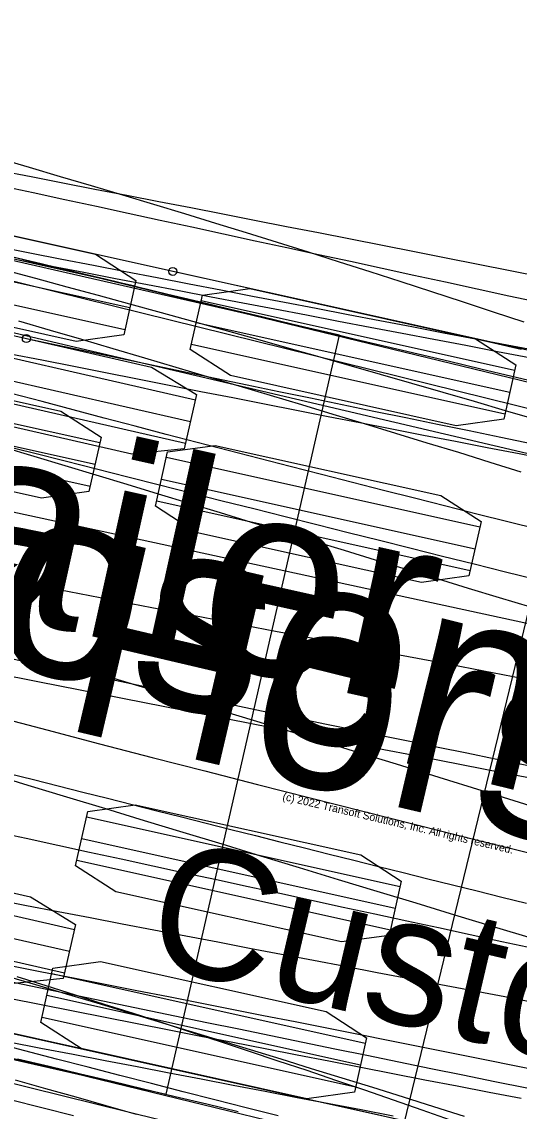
# Model space of a CAD drawing. Extents: x -14 to 1565148, y -25 to 642856.
# Drawn here: x 1564714.58 to 1564719.7, y 636303.88 to 636315.08 of the extents above; entities that cross this region are included whole.
import ezdxf

# ---------------------------------------------------------------- set-up
doc = ezdxf.new("R2010")
doc.units = 0
for name, color, linetype in [('CM_Corridor_Conceptual', 7, 'Continuous'), ('CM_Corridor_Key_Station', 7, 'Continuous'), ('MT_P_Cells', 7, 'Continuous'), ('PF_P_Grade_Line', 7, 'Continuous'), ('PV_P_Saw_Cut_Line', 7, 'Continuous'), ('TR_Turning_Path22', 7, 'Continuous'), ('TR_Turning_Path23', 7, 'Continuous'), ('TR_Turning_Path24', 7, 'Continuous')]:
    doc.layers.add(name, color=color, linetype=linetype)

msp = doc.modelspace()

# ---------------------------------------------------------------- linework, layer by layer
at = {"layer": 'CM_Corridor_Conceptual'}
for p, q in [((1564720.33, 636311.239), (1564685.346, 636319.73)), ((1564683.459, 636311.955), (1564718.444, 636303.465)), ((1564718.444, 636303.465), (1564720.33, 636311.239))]:
    msp.add_line(p, q, dxfattribs=at)
for points in [[(1564719.943, 636311.354), (1564719.622, 636311.43), (1564719.301, 636311.506), (1564718.979, 636311.583), (1564718.658, 636311.659), (1564718.337, 636311.735), (1564718.015, 636311.812), (1564717.694, 636311.889), (1564717.373, 636311.965), (1564717.051, 636312.042), (1564716.73, 636312.119), (1564716.408, 636312.197), (1564716.086, 636312.274), (1564715.765, 636312.351), (1564715.443, 636312.429), (1564715.121, 636312.506), (1564714.799, 636312.584), (1564714.478, 636312.661)], [(1564719.814, 636309.06), (1564719.495, 636309.156), (1564719.176, 636309.253), (1564718.858, 636309.35), (1564718.539, 636309.447), (1564718.22, 636309.544), (1564717.901, 636309.641), (1564717.582, 636309.737), (1564717.263, 636309.834), (1564716.945, 636309.931), (1564716.626, 636310.028), (1564716.307, 636310.125), (1564715.988, 636310.222), (1564715.669, 636310.319), (1564715.35, 636310.416), (1564715.031, 636310.513), (1564714.713, 636310.61), (1564714.394, 636310.706)], [(1564716.809, 636303.875), (1564716.485, 636303.953), (1564716.161, 636304.03), (1564715.837, 636304.107), (1564715.513, 636304.185), (1564715.189, 636304.262), (1564714.865, 636304.34), (1564714.542, 636304.417)]]:
    msp.add_lwpolyline(points, dxfattribs=at)
msp.add_arc((1568701.333, 649423.241), 13708.514, 252.9903048, 253.2132017, dxfattribs=at)
at = {"layer": 'CM_Corridor_Key_Station'}
for points in [[(1564714.343, 636312.765), (1564714.669, 636312.701), (1564714.996, 636312.637), (1564715.323, 636312.574), (1564715.65, 636312.51), (1564715.977, 636312.447), (1564716.303, 636312.384), (1564716.63, 636312.32), (1564716.957, 636312.257), (1564717.284, 636312.194), (1564717.611, 636312.131), (1564717.938, 636312.068), (1564718.265, 636312.006), (1564718.592, 636311.943), (1564718.919, 636311.88), (1564719.246, 636311.818), (1564719.573, 636311.755), (1564719.9, 636311.693)], [(1564714.465, 636311.664), (1564714.792, 636311.6), (1564715.119, 636311.535), (1564715.446, 636311.47), (1564715.772, 636311.406), (1564716.099, 636311.341), (1564716.426, 636311.277), (1564716.753, 636311.213), (1564717.079, 636311.148), (1564717.406, 636311.084), (1564717.733, 636311.02), (1564718.06, 636310.957), (1564718.387, 636310.893), (1564718.714, 636310.829), (1564719.041, 636310.765), (1564719.368, 636310.702), (1564719.695, 636310.639), (1564720.022, 636310.575)], [(1564714.454, 636305.041), (1564714.783, 636304.976), (1564715.111, 636304.911), (1564715.44, 636304.847), (1564715.769, 636304.782), (1564716.098, 636304.718), (1564716.426, 636304.653), (1564716.755, 636304.589), (1564717.084, 636304.525), (1564717.413, 636304.461), (1564717.741, 636304.397), (1564718.07, 636304.333), (1564718.399, 636304.269), (1564718.728, 636304.205), (1564719.057, 636304.142), (1564719.386, 636304.078), (1564719.715, 636304.015)], [(1564714.453, 636304.593), (1564714.782, 636304.53), (1564715.111, 636304.466), (1564715.44, 636304.402), (1564715.769, 636304.339), (1564716.098, 636304.276), (1564716.427, 636304.212), (1564716.756, 636304.149), (1564717.085, 636304.086), (1564717.414, 636304.023), (1564717.743, 636303.96), (1564718.072, 636303.897), (1564718.401, 636303.835)]]:
    msp.add_lwpolyline(points, dxfattribs=at)
msp.add_arc((1564931.278, 637403.064), 1115.976, 258.333887, 261.249281, dxfattribs=at)
at = {"layer": 'MT_P_Cells'}
msp.add_line((1564737.301, 636306.527), (1564702.253, 636314.752), dxfattribs=at)
for points in [[(1564719.878, 636309.341), (1564719.555, 636309.421), (1564719.232, 636309.502), (1564718.908, 636309.582), (1564718.585, 636309.663), (1564718.261, 636309.744), (1564717.938, 636309.825), (1564717.615, 636309.906), (1564717.292, 636309.988), (1564716.968, 636310.069), (1564716.645, 636310.15), (1564716.322, 636310.232), (1564715.999, 636310.313), (1564715.676, 636310.395), (1564715.352, 636310.477), (1564715.029, 636310.559), (1564714.706, 636310.641), (1564714.383, 636310.723)], [(1564715.116, 636303.833), (1564714.791, 636303.915), (1564714.466, 636303.997)]]:
    msp.add_lwpolyline(points, dxfattribs=at)
msp.add_arc((1564989.556, 637393.107), 1120.065, 254.352393, 256.062423, dxfattribs=at)
at = {"layer": 'PF_P_Grade_Line'}
for p, q in [((1564746.906, 636304.408), (1564711.955, 636313.035)), ((1564710.038, 636305.268), (1564744.989, 636296.641))]:
    msp.add_line(p, q, dxfattribs=at)
for points in [[(1564719.899, 636309.857), (1564719.58, 636309.937), (1564719.26, 636310.017), (1564718.941, 636310.098), (1564718.621, 636310.179), (1564718.302, 636310.26), (1564717.983, 636310.341), (1564717.663, 636310.423), (1564717.344, 636310.505), (1564717.025, 636310.587), (1564716.706, 636310.67), (1564716.387, 636310.753), (1564716.069, 636310.836), (1564715.75, 636310.919), (1564715.431, 636311.003), (1564715.113, 636311.087), (1564714.794, 636311.172), (1564714.476, 636311.257)], [(1564717.218, 636303.833), (1564716.892, 636303.916), (1564716.567, 636303.998), (1564716.242, 636304.081), (1564715.916, 636304.165), (1564715.591, 636304.248), (1564715.266, 636304.333), (1564714.941, 636304.417), (1564714.616, 636304.501), (1564714.292, 636304.586)]]:
    msp.add_lwpolyline(points, dxfattribs=at)
msp.add_arc((1564802.666, 636641.84), 345.393, 252.21047, 264.07246, dxfattribs=at)
at = {"layer": 'PV_P_Saw_Cut_Line'}
for p, q in [((1564717.85, 636311.854), (1564710.539, 636313.524)), ((1564716.368, 636311.188), (1564712.794, 636312.005)), ((1564716.069, 636304.055), (1564717.85, 636311.854)), ((1564717.85, 636311.854), (1564717.85, 636311.854)), ((1564716.317, 636310.965), (1564712.743, 636311.781)), ((1564716.266, 636310.741), (1564712.692, 636311.558)), ((1564715.125, 636305.745), (1564711.55, 636306.562)), ((1564715.074, 636305.522), (1564711.499, 636306.338)), ((1564715.023, 636305.298), (1564711.448, 636306.115)), ((1564708.757, 636305.725), (1564716.069, 636304.055))]:
    msp.add_line(p, q, dxfattribs=at)
for points in [[(1564714.403, 636312.527), (1564714.726, 636312.44), (1564715.048, 636312.353), (1564715.371, 636312.265), (1564715.693, 636312.177), (1564716.016, 636312.088), (1564716.338, 636311.999), (1564716.66, 636311.91), (1564716.982, 636311.82), (1564717.304, 636311.729), (1564717.625, 636311.639), (1564717.947, 636311.547), (1564718.268, 636311.455), (1564718.59, 636311.363), (1564718.911, 636311.27), (1564719.232, 636311.176), (1564719.553, 636311.082), (1564719.874, 636310.988)], [(1564714.632, 636311.82), (1564714.943, 636311.755), (1564715.269, 636311.686), (1564715.595, 636311.618), (1564715.921, 636311.549), (1564716.247, 636311.481), (1564716.573, 636311.413), (1564716.899, 636311.345), (1564717.225, 636311.278), (1564717.552, 636311.21), (1564717.878, 636311.143), (1564718.204, 636311.075), (1564718.53, 636311.008), (1564718.857, 636310.941), (1564719.183, 636310.874), (1564719.509, 636310.807), (1564719.836, 636310.74)], [(1564713.184, 636305.483), (1564713.528, 636305.411), (1564713.856, 636305.342), (1564714.185, 636305.273), (1564714.513, 636305.204), (1564714.842, 636305.135), (1564715.171, 636305.067), (1564715.499, 636304.998), (1564715.828, 636304.93), (1564716.156, 636304.862), (1564716.485, 636304.794), (1564716.814, 636304.726), (1564717.143, 636304.658), (1564717.471, 636304.59), (1564717.8, 636304.523), (1564718.129, 636304.456), (1564718.458, 636304.388), (1564718.787, 636304.321), (1564719.116, 636304.254), (1564719.445, 636304.187), (1564719.774, 636304.121)], [(1564714.518, 636304.202), (1564714.828, 636304.115), (1564715.139, 636304.028), (1564715.449, 636303.94), (1564715.759, 636303.852)]]:
    msp.add_lwpolyline(points, dxfattribs=at)
for points in [[(1564716.381, 636311.244), (1564716.253, 636310.686), (1564715.715, 636310.632), (1564713.141, 636311.22), (1564712.679, 636311.502), (1564712.806, 636312.06), (1564713.345, 636312.114), (1564715.919, 636311.526)], [(1564715.138, 636305.8), (1564715.01, 636305.243), (1564714.471, 636305.189), (1564711.898, 636305.777), (1564711.436, 636306.059), (1564711.563, 636306.617), (1564712.102, 636306.671), (1564714.675, 636306.083)]]:
    msp.add_lwpolyline(points, close=True, dxfattribs=at)
msp.add_circle((1564714.632, 636311.82), 0.0417, dxfattribs=at)
msp.add_arc((1564890.045, 637144.309), 854.018, 258.097595, 259.37633, dxfattribs=at)
at = {"layer": 'TR_Turning_Path22'}
for p, q in [((1564725.898, 636310.342), (1564690.754, 636318.147)), ((1564712.523, 636313.078), (1564715.745, 636312.362)), ((1564712.473, 636312.854), (1564715.695, 636312.138)), ((1564712.424, 636312.63), (1564715.645, 636311.915)), ((1564716.428, 636312.21), (1564719.649, 636311.495)), ((1564716.378, 636311.987), (1564719.6, 636311.271)), ((1564716.329, 636311.763), (1564719.55, 636311.048)), ((1564712.165, 636311.467), (1564715.387, 636310.751)), ((1564712.116, 636311.243), (1564715.337, 636310.528)), ((1564712.066, 636311.019), (1564715.287, 636310.304)), ((1564716.07, 636310.6), (1564719.292, 636309.884)), ((1564689.02, 636310.337), (1564724.164, 636302.532)), ((1564716.021, 636310.376), (1564719.242, 636309.66)), ((1564715.971, 636310.152), (1564719.192, 636309.437)), ((1564715.25, 636306.906), (1564718.472, 636306.191)), ((1564715.2, 636306.683), (1564718.422, 636305.967)), ((1564715.151, 636306.459), (1564718.372, 636305.743)), ((1564714.892, 636305.296), (1564718.114, 636304.58)), ((1564714.843, 636305.072), (1564718.064, 636304.356)), ((1564714.793, 636304.848), (1564718.014, 636304.133))]:
    msp.add_line(p, q, dxfattribs=at)
for points in [[(1564712.411, 636312.575), (1564712.535, 636313.133), (1564713.024, 636313.201), (1564715.343, 636312.686), (1564715.757, 636312.418), (1564715.633, 636311.859), (1564715.145, 636311.791), (1564712.825, 636312.306)], [(1564716.316, 636311.707), (1564716.44, 636312.266), (1564716.929, 636312.334), (1564719.248, 636311.819), (1564719.662, 636311.55), (1564719.538, 636310.992), (1564719.049, 636310.924), (1564716.73, 636311.439)], [(1564712.054, 636310.964), (1564712.178, 636311.522), (1564712.666, 636311.59), (1564714.986, 636311.075), (1564715.399, 636310.807), (1564715.275, 636310.248), (1564714.787, 636310.18), (1564712.467, 636310.696)], [(1564715.959, 636310.097), (1564716.083, 636310.655), (1564716.571, 636310.723), (1564718.89, 636310.208), (1564719.304, 636309.94), (1564719.18, 636309.381), (1564718.692, 636309.313), (1564716.372, 636309.828)], [(1564715.138, 636306.403), (1564715.262, 636306.962), (1564715.751, 636307.03), (1564718.07, 636306.515), (1564718.484, 636306.246), (1564718.36, 636305.688), (1564717.871, 636305.62), (1564715.552, 636306.135)], [(1564714.781, 636304.793), (1564714.905, 636305.351), (1564715.393, 636305.419), (1564717.712, 636304.904), (1564718.126, 636304.636), (1564718.002, 636304.077), (1564717.514, 636304.009), (1564715.194, 636304.524)]]:
    msp.add_lwpolyline(points, close=True, dxfattribs=at)
for points in [[(1564719.717, 636311.709), (1564719.392, 636311.783), (1564719.066, 636311.856), (1564718.741, 636311.929), (1564718.416, 636312.002), (1564718.09, 636312.074), (1564717.765, 636312.147), (1564717.439, 636312.22), (1564717.113, 636312.293), (1564716.788, 636312.365), (1564716.462, 636312.438), (1564716.136, 636312.51)], [(1564719.718, 636310.448), (1564719.397, 636310.548), (1564719.075, 636310.648), (1564718.752, 636310.747), (1564718.43, 636310.845), (1564718.108, 636310.943), (1564717.785, 636311.041), (1564717.463, 636311.138), (1564717.14, 636311.236), (1564716.817, 636311.332), (1564716.494, 636311.428), (1564716.171, 636311.524), (1564715.848, 636311.62), (1564715.525, 636311.715), (1564715.201, 636311.809), (1564714.878, 636311.904), (1564714.554, 636311.998)], [(1564719.134, 636303.826), (1564718.82, 636303.926), (1564718.506, 636304.024), (1564718.192, 636304.123), (1564717.878, 636304.22), (1564717.563, 636304.318), (1564717.249, 636304.415), (1564716.934, 636304.512), (1564716.619, 636304.608), (1564716.304, 636304.704), (1564715.989, 636304.8), (1564715.674, 636304.895), (1564715.359, 636304.99), (1564715.044, 636305.085), (1564714.728, 636305.179), (1564714.413, 636305.273)], [(1564719.904, 636303.467), (1564719.58, 636303.54), (1564719.256, 636303.613), (1564718.932, 636303.686), (1564718.608, 636303.759), (1564718.285, 636303.832), (1564717.961, 636303.905), (1564717.637, 636303.977), (1564717.313, 636304.05), (1564716.99, 636304.123), (1564716.666, 636304.195), (1564716.342, 636304.268), (1564716.019, 636304.34), (1564715.695, 636304.412), (1564715.372, 636304.484), (1564715.048, 636304.557), (1564714.725, 636304.628), (1564714.402, 636304.7)]]:
    msp.add_lwpolyline(points, dxfattribs=at)
msp.add_circle((1564716.136, 636312.51), 0.0417, dxfattribs=at)
msp.add_arc((1564636.885, 636043.718), 276.049, 69.66154, 81.89867, dxfattribs=at)
at = {"layer": 'TR_Turning_Path23'}
msp.add_line((1564679.133, 636317.705), (1564730.638, 636306.541), dxfattribs=at)
for points in [[(1564714.341, 636313.674), (1564714.661, 636313.581), (1564714.98, 636313.487), (1564715.299, 636313.392), (1564715.618, 636313.297), (1564715.937, 636313.201), (1564716.256, 636313.104), (1564716.574, 636313.007), (1564716.892, 636312.909), (1564717.21, 636312.81), (1564717.528, 636312.71), (1564717.845, 636312.61), (1564718.162, 636312.508), (1564718.479, 636312.406), (1564718.795, 636312.304), (1564719.111, 636312.2), (1564719.427, 636312.096), (1564719.743, 636311.991)], [(1564714.375, 636313.391), (1564714.701, 636313.32), (1564715.027, 636313.25), (1564715.353, 636313.179), (1564715.679, 636313.108), (1564716.005, 636313.038), (1564716.331, 636312.967), (1564716.657, 636312.896), (1564716.983, 636312.826), (1564717.309, 636312.755), (1564717.635, 636312.684), (1564717.961, 636312.614), (1564718.287, 636312.543), (1564718.613, 636312.472), (1564718.939, 636312.402), (1564719.265, 636312.331), (1564719.591, 636312.26), (1564719.917, 636312.19)], [(1564714.302, 636306.756), (1564714.628, 636306.685), (1564714.954, 636306.615), (1564715.28, 636306.544), (1564715.606, 636306.473), (1564715.932, 636306.403), (1564716.258, 636306.332), (1564716.584, 636306.261), (1564716.91, 636306.191), (1564717.236, 636306.12), (1564717.562, 636306.049), (1564717.888, 636305.979), (1564718.214, 636305.908), (1564718.54, 636305.837), (1564718.866, 636305.767), (1564719.192, 636305.696), (1564719.518, 636305.625), (1564719.844, 636305.555)], [(1564714.532, 636305.265), (1564714.832, 636305.171), (1564715.132, 636305.077), (1564715.431, 636304.982), (1564715.73, 636304.887), (1564716.028, 636304.791), (1564716.326, 636304.694), (1564716.623, 636304.597), (1564716.921, 636304.499), (1564717.217, 636304.4), (1564717.514, 636304.301), (1564717.809, 636304.201), (1564718.105, 636304.1), (1564718.4, 636303.998), (1564718.694, 636303.896), (1564718.988, 636303.793)]]:
    msp.add_lwpolyline(points, dxfattribs=at)
at = {"layer": 'TR_Turning_Path24'}
for points in [[(1564714.352, 636313.548), (1564714.68, 636313.484), (1564715.008, 636313.421), (1564715.336, 636313.357), (1564715.664, 636313.293), (1564715.992, 636313.23), (1564716.321, 636313.166), (1564716.649, 636313.102), (1564716.977, 636313.037), (1564717.305, 636312.973), (1564717.634, 636312.909), (1564717.962, 636312.844), (1564718.29, 636312.779), (1564718.619, 636312.714), (1564718.947, 636312.649), (1564719.275, 636312.584), (1564719.604, 636312.519), (1564719.932, 636312.453)], [(1564714.569, 636312.627), (1564714.895, 636312.564), (1564715.222, 636312.501), (1564715.549, 636312.438), (1564715.876, 636312.376), (1564716.203, 636312.313), (1564716.53, 636312.25), (1564716.857, 636312.188), (1564717.184, 636312.125), (1564717.511, 636312.063), (1564717.838, 636312), (1564718.165, 636311.938), (1564718.492, 636311.875), (1564718.82, 636311.813), (1564719.147, 636311.751), (1564719.474, 636311.688), (1564719.801, 636311.626)], [(1564714.305, 636306.059), (1564714.632, 636305.996), (1564714.96, 636305.933), (1564715.288, 636305.87), (1564715.615, 636305.808), (1564715.943, 636305.745), (1564716.271, 636305.682), (1564716.598, 636305.62), (1564716.926, 636305.557), (1564717.254, 636305.495), (1564717.581, 636305.432), (1564717.909, 636305.37), (1564718.237, 636305.307), (1564718.564, 636305.245), (1564718.892, 636305.182), (1564719.22, 636305.12), (1564719.548, 636305.058), (1564719.875, 636304.995)], [(1564714.464, 636305.377), (1564714.79, 636305.313), (1564715.116, 636305.25), (1564715.442, 636305.186), (1564715.767, 636305.122), (1564716.093, 636305.058), (1564716.418, 636304.994), (1564716.743, 636304.93), (1564717.069, 636304.866), (1564717.394, 636304.802), (1564717.719, 636304.737), (1564718.044, 636304.673), (1564718.368, 636304.608), (1564718.693, 636304.543), (1564719.017, 636304.478), (1564719.342, 636304.413), (1564719.666, 636304.347), (1564719.99, 636304.282)]]:
    msp.add_lwpolyline(points, dxfattribs=at)
msp.add_arc((1565329.897, 639515.775), 3264.966, 258.751409, 259.722246, dxfattribs=at)

# ---------------------------------------------------------------- texts
at = {"layer": 'MT_P_Cells'}
for s, height, p in [('Gooseneck Horse Trailer', 2, (1564701.051, 636311.089)), ('(c) 2022 Transoft Solutions, Inc. All rights reserved.', 0.08, (1564717.259, 636307.081)), ('Custom', 1.3333, (1564715.809, 636305.401))]:
    msp.add_text(s, height=height, rotation=346.794, dxfattribs=at).set_placement(p)
at = {"layer": 'PF_P_Grade_Line'}
msp.add_text('Gooseneck Horse Trailer', height=2, rotation=346.1348, dxfattribs=at).set_placement((1564710.711, 636309.387))
at = {"layer": 'TR_Turning_Path22'}
msp.add_text('Gooseneck Horse Trailer', height=2, rotation=347.4791, dxfattribs=at).set_placement((1564689.596, 636314.47))

doc.saveas('drawing.dxf')
